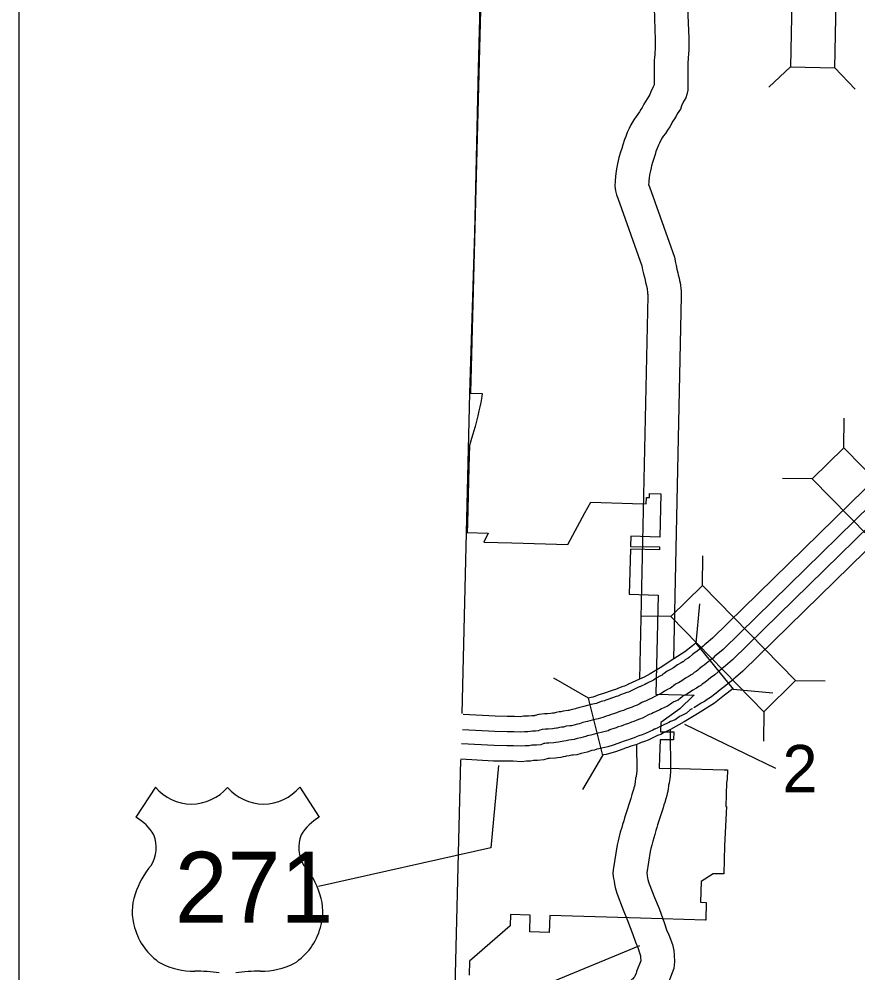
# Model space of a CAD drawing. Extents: x 1370567 to 1373900, y 377514 to 379648.
# Drawn here: x 1370727.3 to 1370802.1, y 379299.7 to 379384.9 of the extents above; entities that cross this region are included whole.
import ezdxf

# ---------------------------------------------------------------- set-up
doc = ezdxf.new("R2010")
doc.units = 0
doc.layers.add('Default', color=7, linetype='Continuous')
doc.layers.add('Survey Symbols', color=7, linetype='Continuous')

msp = doc.modelspace()

# ---------------------------------------------------------------- linework, layer by layer
at = {"layer": 'Default'}
for p, q in [((1370796.062, 379380.598), (1370794.156, 379378.772)), ((1370800.021, 379380.514), (1370801.848, 379378.608)), ((1370800.844, 379346.603), (1370800.872, 379349.243)), ((1370798.014, 379343.833), (1370795.374, 379343.862)), ((1370788.219, 379334.314), (1370788.248, 379336.954)), ((1370785.389, 379331.544), (1370782.749, 379331.573)), ((1370796.528, 379325.823), (1370799.168, 379325.795)), ((1370793.698, 379323.054), (1370793.67, 379320.414)), ((1370786.633, 379321.931), (1370794.742, 379318.02)), ((1370739.431, 379316.317), (1370737.7, 379313.64)), ((1370752.3, 379316.317), (1370754.031, 379313.64))]:
    msp.add_line(p, q, dxfattribs=at)
for points in [[(1370766.779, 379322.905), (1370767.486, 379351.444), (1370767.915, 379365.81), (1370768.241, 379380.445), (1370768.628, 379395.021)], [(1370768.464, 379386.82), (1370767.543, 379351.503), (1370767.543, 379351.472), (1370768.584, 379351.435), (1370768.544, 379351.182), (1370768.444, 379350.638), (1370768.367, 379350.257), (1370768.291, 379349.904), (1370768.183, 379349.439), (1370767.945, 379348.515), (1370767.625, 379347.439), (1370767.435, 379346.799), (1370767.412, 379345.87), (1370767.386, 379344.844), (1370767.323, 379342.333), (1370767.26, 379339.857), (1370767.243, 379339.034), (1370769.098, 379338.981), (1370768.722, 379338.191), (1370771.221, 379338.119), (1370776.219, 379337.975), (1370777.746, 379340.802), (1370778.257, 379341.748), (1370781.981, 379341.639), (1370783.21, 379341.603), (1370783.225, 379342.175), (1370783.495, 379342.167), (1370783.504, 379342.527), (1370784.52, 379342.493), (1370784.409, 379338.62), (1370781.823, 379338.712), (1370781.8, 379337.808), (1370784.388, 379337.756), (1370784.382, 379337.488), (1370781.798, 379337.541), (1370781.688, 379333.542), (1370784.277, 379333.445), (1370784.079, 379324.611), (1370787.485, 379324.516), (1370787.409, 379324.455), (1370786.203, 379323.306), (1370784.497, 379322.087), (1370784.472, 379321.268), (1370785.669, 379321.265), (1370785.647, 379320.539), (1370784.45, 379320.542), (1370784.404, 379319.033), (1370784.371, 379318.011), (1370786.134, 379317.999), (1370790.157, 379317.864), (1370790.443, 379317.864), (1370790.421, 379316.993), (1370790.381, 379316.745), (1370790.297, 379314.59), (1370790.354, 379314.588), (1370790.18, 379311.087), (1370790.12, 379308.576), (1370789.17, 379308.598), (1370788.103, 379307.899), (1370788.059, 379306.049), (1370788.559, 379306.037), (1370788.521, 379304.463), (1370788.482, 379304.463), (1370782.694, 379304.637), (1370774.612, 379304.86), (1370774.564, 379303.361), (1370772.814, 379303.409), (1370772.863, 379304.909), (1370771.114, 379304.957), (1370771.081, 379303.958), (1370767.452, 379300.809)], [(1370783.902, 379385.868), (1370784.007, 379383.015), (1370784.017, 379382.795), (1370784.004, 379382.624), (1370783.994, 379382.391), (1370783.996, 379382.17), (1370783.983, 379381.879), (1370783.968, 379381.656), (1370783.951, 379381.454), (1370783.928, 379381.163), (1370783.931, 379380.966), (1370783.923, 379380.793), (1370783.927, 379378.975), (1370783.833, 379378.796), (1370783.615, 379378.371), (1370783.531, 379378.125), (1370783.431, 379377.968), (1370783.294, 379377.741), (1370783.146, 379377.494), (1370782.986, 379377.267), (1370782.836, 379376.97), (1370782.735, 379376.792), (1370782.604, 379376.586), (1370782.461, 379376.379), (1370782.309, 379376.168), (1370782.089, 379375.871), (1370781.845, 379375.405), (1370781.68, 379375.102), (1370781.522, 379374.734), (1370781.39, 379374.38), (1370781.268, 379374.105), (1370781.118, 379373.635), (1370781.031, 379373.315), (1370780.904, 379372.971), (1370780.778, 379372.499), (1370780.704, 379372.202), (1370780.656, 379371.923), (1370780.553, 379371.489), (1370780.5, 379371.074), (1370780.455, 379370.794), (1370780.434, 379370.427), (1370780.412, 379369.94), (1370780.464, 379369.516), (1370780.565, 379369.167), (1370780.673, 379368.878), (1370782.808, 379362.83), (1370782.87, 379362.478), (1370782.958, 379362.13), (1370783.041, 379361.816), (1370783.107, 379361.544), (1370783.15, 379361.354), (1370783.225, 379361.046), (1370783.262, 379360.889), (1370783.28, 379360.802), (1370783.294, 379360.707), (1370783.319, 379360.526), (1370783.328, 379360.375), (1370783.337, 379360.274), (1370783.338, 379360.153), (1370782.601, 379325.961)], [(1370786.903, 379385.891), (1370787.004, 379383.138), (1370787.021, 379382.756), (1370786.999, 379382.447), (1370786.994, 379382.339), (1370786.997, 379382.12), (1370786.978, 379381.709), (1370786.96, 379381.431), (1370786.941, 379381.212), (1370786.93, 379381.062), (1370786.931, 379380.918), (1370786.923, 379380.731), (1370786.928, 379378.505), (1370786.835, 379378.114), (1370786.728, 379377.835), (1370786.604, 379377.601), (1370786.538, 379377.494), (1370786.497, 379377.415), (1370786.383, 379377.195), (1370786.255, 379376.817), (1370785.982, 379376.389), (1370785.864, 379376.193), (1370785.66, 379375.855), (1370785.565, 379375.72), (1370785.481, 379375.553), (1370785.308, 379375.247), (1370785.106, 379374.929), (1370784.914, 379374.652), (1370784.732, 379374.398), (1370784.638, 379374.271), (1370784.492, 379373.992), (1370784.382, 379373.791), (1370784.307, 379373.616), (1370784.169, 379373.246), (1370784.077, 379373.038), (1370783.996, 379372.784), (1370783.891, 379372.401), (1370783.766, 379372.062), (1370783.683, 379371.75), (1370783.642, 379371.586), (1370783.596, 379371.322), (1370783.509, 379370.953), (1370783.47, 379370.647), (1370783.441, 379370.465), (1370783.43, 379370.271), (1370783.422, 379370.092), (1370783.493, 379369.9), (1370785.718, 379363.597), (1370785.805, 379363.11), (1370785.864, 379362.878), (1370785.949, 379362.553), (1370786.029, 379362.226), (1370786.071, 379362.036), (1370786.143, 379361.745), (1370786.19, 379361.542), (1370786.235, 379361.329), (1370786.265, 379361.125), (1370786.306, 379360.826), (1370786.32, 379360.596), (1370786.335, 379360.417), (1370786.339, 379360.138), (1370785.64, 379327.741)], [(1370808.151, 379348.241), (1370789.127, 379329.624), (1370788.55, 379329.127), (1370788.413, 379329.006), (1370788.29, 379328.903), (1370788.115, 379328.761), (1370787.972, 379328.646), (1370787.718, 379328.437), (1370787.569, 379328.33), (1370787.332, 379328.159), (1370787.056, 379327.922), (1370786.957, 379327.843), (1370786.899, 379327.798), (1370786.688, 379327.682), (1370786.502, 379327.516), (1370786.461, 379327.491), (1370786.336, 379327.406), (1370785.996, 379327.225), (1370785.63, 379326.967), (1370785.369, 379326.808)], [(1370809.124, 379347.269), (1370790.057, 379328.61), (1370789.455, 379328.092), (1370789.311, 379327.964), (1370789.164, 379327.841), (1370788.98, 379327.692), (1370788.84, 379327.579), (1370788.556, 379327.347), (1370788.374, 379327.215), (1370788.184, 379327.078), (1370787.934, 379326.864), (1370787.808, 379326.763), (1370787.654, 379326.644), (1370787.486, 379326.552), (1370787.326, 379326.409), (1370787.211, 379326.338), (1370787.049, 379326.228), (1370786.718, 379326.052), (1370786.385, 379325.817), (1370786.086, 379325.634)], [(1370810.022, 379346.399), (1370790.903, 379327.689), (1370790.278, 379327.152), (1370790.127, 379327.017), (1370789.957, 379326.875), (1370789.765, 379326.72), (1370789.629, 379326.61), (1370789.318, 379326.355), (1370789.105, 379326.202), (1370788.958, 379326.095), (1370788.733, 379325.903), (1370788.582, 379325.781), (1370788.34, 379325.595), (1370788.211, 379325.524), (1370788.075, 379325.403), (1370787.893, 379325.29), (1370787.697, 379325.157), (1370787.374, 379324.985), (1370787.072, 379324.772), (1370786.737, 379324.567)], [(1370810.98, 379345.413), (1370791.833, 379326.675), (1370791.184, 379326.117), (1370791.024, 379325.974), (1370790.83, 379325.813), (1370790.63, 379325.651), (1370790.496, 379325.543), (1370790.157, 379325.264), (1370789.91, 379325.087), (1370789.81, 379325.014), (1370789.612, 379324.845), (1370789.433, 379324.701), (1370788.938, 379324.319), (1370788.642, 379324.137), (1370788.41, 379323.978), (1370788.096, 379323.811), (1370787.828, 379323.622), (1370787.454, 379323.394)], [(1370787.97, 379332.667), (1370787.626, 379329.17), (1370790.957, 379325.057), (1370794.505, 379324.738)], [(1370787.626, 379329.17), (1370787.337, 379328.933), (1370786.657, 379328.403), (1370785.668, 379327.759), (1370784.439, 379326.963), (1370783.551, 379326.422), (1370783.012, 379326.147), (1370782.337, 379325.842), (1370782.295, 379325.817), (1370781.95, 379325.671), (1370781.637, 379325.502), (1370781.527, 379325.446), (1370781.387, 379325.384), (1370781.271, 379325.34), (1370781.036, 379325.259), (1370780.682, 379325.136), (1370780.462, 379325.036), (1370780.339, 379324.997), (1370780.082, 379324.912), (1370779.915, 379324.848), (1370779.667, 379324.772), (1370779.397, 379324.674), (1370779.3, 379324.637), (1370778.994, 379324.567), (1370778.616, 379324.4), (1370778.458, 379324.363), (1370778.162, 379324.294), (1370778.055, 379324.267)], [(1370785.496, 379326.879), (1370785.086, 379326.668), (1370784.812, 379326.461), (1370784.634, 379326.33), (1370784.627, 379326.325), (1370784.49, 379326.261), (1370784.096, 379326.041), (1370783.853, 379325.87), (1370783.789, 379325.844), (1370783.343, 379325.636), (1370783.068, 379325.472)], [(1370777.553, 379316.108), (1370779.341, 379319.133), (1370778.055, 379324.267), (1370774.973, 379326.052)], [(1370786.125, 379325.656), (1370785.82, 379325.499), (1370785.632, 379325.358), (1370785.481, 379325.247), (1370785.371, 379325.155), (1370785.116, 379325.036), (1370784.829, 379324.876), (1370784.644, 379324.745), (1370784.515, 379324.654), (1370784.338, 379324.583), (1370783.987, 379324.419), (1370783.771, 379324.291)], [(1370783.269, 379325.577), (1370782.624, 379325.286), (1370782.577, 379325.258), (1370782.221, 379325.107), (1370781.928, 379324.949), (1370781.797, 379324.882), (1370781.624, 379324.805), (1370781.484, 379324.752), (1370781.241, 379324.668), (1370780.914, 379324.555), (1370780.687, 379324.452), (1370780.532, 379324.402), (1370780.292, 379324.323), (1370780.119, 379324.257), (1370779.866, 379324.179), (1370779.613, 379324.087), (1370779.48, 379324.037), (1370779.193, 379323.971), (1370778.828, 379323.81), (1370778.779, 379323.796), (1370778.6, 379323.754), (1370778.31, 379323.687), (1370778.081, 379323.629), (1370777.852, 379323.58), (1370777.645, 379323.521), (1370777.517, 379323.496), (1370777.155, 379323.405), (1370776.948, 379323.328), (1370776.898, 379323.312), (1370776.758, 379323.282), (1370776.393, 379323.187), (1370776.296, 379323.161), (1370776.234, 379323.154), (1370775.8, 379323.103), (1370775.578, 379323.042), (1370775.448, 379323.028), (1370775.183, 379322.975), (1370775.006, 379322.935), (1370774.835, 379322.918), (1370774.689, 379322.899), (1370774.404, 379322.875), (1370774.127, 379322.872), (1370773.639, 379322.802), (1370773.317, 379322.712), (1370773.286, 379322.702), (1370773.248, 379322.699), (1370773, 379322.687), (1370772.707, 379322.668), (1370772.55, 379322.644), (1370772.252, 379322.641), (1370771.956, 379322.605), (1370771.455, 379322.631), (1370770.819, 379322.635), (1370769.739, 379322.652), (1370766.891, 379322.809)], [(1370790.922, 379325.083), (1370790.197, 379324.523), (1370789.293, 379323.804), (1370787.78, 379322.86), (1370786.596, 379322.14), (1370785.382, 379321.47), (1370784.758, 379321.175), (1370784.512, 379321.031), (1370784.216, 379320.928), (1370784.082, 379320.857), (1370783.795, 379320.708), (1370783.378, 379320.524), (1370783.057, 379320.403), (1370782.755, 379320.298), (1370782.632, 379320.255), (1370782.356, 379320.13), (1370781.961, 379320.003), (1370781.84, 379319.964), (1370781.629, 379319.883), (1370781.34, 379319.794), (1370781.212, 379319.747), (1370780.469, 379319.47), (1370779.938, 379319.316), (1370779.644, 379319.249), (1370779.403, 379319.192), (1370779.339, 379319.176)], [(1370783.834, 379324.323), (1370783.257, 379324.063), (1370783.143, 379323.996), (1370783.032, 379323.958), (1370782.817, 379323.866), (1370782.568, 379323.733), (1370782.391, 379323.641), (1370782.146, 379323.533), (1370781.952, 379323.459), (1370781.691, 379323.369), (1370781.425, 379323.277), (1370781.183, 379323.167), (1370780.957, 379323.094), (1370780.752, 379323.027), (1370780.568, 379322.957), (1370780.304, 379322.875), (1370780.089, 379322.797), (1370779.876, 379322.717), (1370779.629, 379322.661), (1370779.418, 379322.567), (1370779.337, 379322.526), (1370779.124, 379322.464), (1370778.91, 379322.415), (1370778.635, 379322.35), (1370778.392, 379322.289), (1370778.184, 379322.245), (1370777.968, 379322.184), (1370777.819, 379322.154), (1370777.562, 379322.09), (1370777.401, 379322.03), (1370777.256, 379321.982), (1370777.075, 379321.944), (1370776.742, 379321.857), (1370776.548, 379321.805), (1370776.391, 379321.788), (1370776.064, 379321.749), (1370775.837, 379321.687), (1370775.659, 379321.668), (1370775.467, 379321.629), (1370775.279, 379321.587), (1370775.207, 379321.573), (1370774.995, 379321.553), (1370774.839, 379321.531), (1370774.469, 379321.5), (1370774.232, 379321.498), (1370773.921, 379321.454), (1370773.718, 379321.397), (1370773.558, 379321.344), (1370773.334, 379321.327), (1370773.078, 379321.314), (1370772.856, 379321.3), (1370772.663, 379321.27), (1370772.343, 379321.267), (1370772.004, 379321.225), (1370771.415, 379321.256), (1370770.804, 379321.26), (1370769.691, 379321.277), (1370766.815, 379321.436)], [(1370786.698, 379324.545), (1370786.487, 379324.437), (1370786.378, 379324.354), (1370786.252, 379324.262), (1370786.046, 379324.09), (1370785.685, 379323.922), (1370785.496, 379323.816), (1370785.364, 379323.723), (1370785.117, 379323.55), (1370784.837, 379323.436), (1370784.572, 379323.313), (1370784.411, 379323.217)], [(1370784.411, 379323.217), (1370783.832, 379322.951), (1370783.669, 379322.856), (1370783.482, 379322.791), (1370783.359, 379322.738), (1370783.151, 379322.626), (1370782.931, 379322.513), (1370782.62, 379322.375), (1370782.377, 379322.284), (1370782.1, 379322.188), (1370781.889, 379322.115), (1370781.634, 379321.999), (1370781.343, 379321.905), (1370781.17, 379321.849), (1370780.976, 379321.775), (1370780.703, 379321.69), (1370780.521, 379321.624), (1370780.236, 379321.518), (1370780.025, 379321.469), (1370779.958, 379321.439), (1370779.801, 379321.358), (1370779.437, 379321.253), (1370779.193, 379321.197), (1370778.93, 379321.136), (1370778.675, 379321.071), (1370778.485, 379321.031), (1370778.263, 379320.968), (1370778.093, 379320.934), (1370777.932, 379320.894), (1370777.814, 379320.85), (1370777.582, 379320.773), (1370777.364, 379320.727), (1370777.06, 379320.648), (1370776.777, 379320.573), (1370776.534, 379320.546), (1370776.303, 379320.519), (1370776.072, 379320.456), (1370775.851, 379320.431), (1370775.725, 379320.406), (1370775.534, 379320.363), (1370775.387, 379320.335), (1370775.14, 379320.311), (1370774.976, 379320.288), (1370774.529, 379320.251), (1370774.327, 379320.249), (1370774.178, 379320.227), (1370774.083, 379320.201), (1370773.806, 379320.109), (1370773.412, 379320.079), (1370773.148, 379320.066), (1370772.991, 379320.056), (1370772.766, 379320.021), (1370772.426, 379320.018), (1370772.047, 379319.971), (1370771.378, 379320.007), (1370770.79, 379320.01), (1370769.646, 379320.028), (1370766.746, 379320.188)], [(1370787.328, 379323.323), (1370787.221, 379323.268), (1370787.198, 379323.251), (1370787.1, 379323.178), (1370786.789, 379322.92), (1370786.311, 379322.697), (1370786.229, 379322.651), (1370786.156, 379322.599), (1370785.779, 379322.334), (1370785.386, 379322.175), (1370785.216, 379322.096), (1370785.114, 379322.035)], [(1370785.114, 379322.035), (1370784.465, 379321.729), (1370784.248, 379321.601), (1370783.977, 379321.507), (1370783.955, 379321.498), (1370783.791, 379321.41), (1370783.525, 379321.272), (1370783.141, 379321.103), (1370782.845, 379320.991), (1370782.551, 379320.889), (1370782.4, 379320.836), (1370782.13, 379320.714), (1370781.768, 379320.598), (1370781.631, 379320.553), (1370781.425, 379320.474), (1370781.141, 379320.386), (1370780.996, 379320.334), (1370780.273, 379320.063), (1370779.782, 379319.922), (1370779.503, 379319.858), (1370779.255, 379319.8), (1370778.986, 379319.732), (1370778.817, 379319.696), (1370778.586, 379319.63), (1370778.395, 379319.592), (1370778.339, 379319.578), (1370778.268, 379319.552), (1370777.94, 379319.444), (1370777.681, 379319.389), (1370777.409, 379319.318), (1370777.028, 379319.218), (1370776.691, 379319.18), (1370776.567, 379319.166), (1370776.331, 379319.101), (1370776.062, 379319.071), (1370776.008, 379319.06), (1370775.814, 379319.017), (1370775.585, 379318.973), (1370775.3, 379318.945), (1370775.127, 379318.921), (1370774.594, 379318.876), (1370774.453, 379318.875), (1370774.078, 379318.751), (1370773.497, 379318.707), (1370773.226, 379318.693), (1370773.14, 379318.688), (1370772.878, 379318.647), (1370772.518, 379318.644), (1370772.095, 379318.592), (1370771.338, 379318.632), (1370770.775, 379318.635), (1370769.598, 379318.654), (1370766.671, 379318.815)], [(1370785.329, 379321.445), (1370785.374, 379317.675), (1370785.35, 379317.367), (1370785.32, 379317.042), (1370785.285, 379316.905), (1370785.257, 379316.691), (1370785.203, 379316.488), (1370785.183, 379316.365), (1370785.164, 379316.195), (1370785.121, 379315.946), (1370785.075, 379315.752), (1370785.033, 379315.565), (1370784.961, 379315.288), (1370784.861, 379314.96), (1370784.783, 379314.754), (1370784.708, 379314.472), (1370784.228, 379312.95), (1370784.156, 379312.712), (1370784.08, 379312.455), (1370783.969, 379312.086), (1370783.879, 379311.803), (1370783.783, 379311.504), (1370783.701, 379311.138), (1370783.632, 379310.849), (1370783.568, 379310.578), (1370783.255, 379308.675), (1370783.296, 379308.445), (1370783.336, 379308.212), (1370783.364, 379308.077), (1370783.42, 379307.873), (1370783.48, 379307.701)], [(1370782.344, 379320.125), (1370782.372, 379317.771), (1370782.307, 379317.27), (1370782.265, 379317.111), (1370782.21, 379316.772), (1370782.193, 379316.622), (1370782.181, 379316.55), (1370782.151, 379316.423), (1370782.116, 379316.268), (1370782.074, 379316.104), (1370782.02, 379315.929), (1370781.924, 379315.673), (1370781.827, 379315.311), (1370781.363, 379313.839), (1370781.282, 379313.574), (1370781.204, 379313.309), (1370781.104, 379312.974), (1370781.021, 379312.715), (1370780.885, 379312.291), (1370780.778, 379311.813), (1370780.713, 379311.54), (1370780.625, 379311.168), (1370780.261, 379308.952), (1370780.237, 379308.626), (1370780.268, 379308.35), (1370780.298, 379308.172), (1370780.341, 379307.928), (1370780.387, 379307.661), (1370780.445, 379307.376), (1370780.586, 379306.868)], [(1370770.036, 379318.244), (1370769.348, 379310.908), (1370753.987, 379307.469)], [(1370764.84, 379244.735), (1370766.676, 379318.755)], [(1370783.48, 379307.701), (1370783.949, 379306.48), (1370784.351, 379305.491), (1370784.83, 379304.166), (1370785.03, 379303.59), (1370785.232, 379303.138), (1370785.54, 379302.292), (1370785.657, 379301.751), (1370785.705, 379301.325), (1370785.72, 379300.737), (1370785.672, 379300.139), (1370785.212, 379298.968)], [(1370780.586, 379306.868), (1370781.159, 379305.377), (1370781.55, 379304.416), (1370782.002, 379303.163), (1370782.239, 379302.482), (1370782.45, 379302.011), (1370782.651, 379301.457), (1370782.693, 379301.266), (1370782.709, 379301.12), (1370782.717, 379300.821), (1370782.348, 379299.881)], [(1370761.553, 379293.483), (1370782.645, 379302.195)], [(1370767.452, 379300.809), (1370767.424, 379299.559)], [(1370782.348, 379299.881), (1370782.304, 379299.706), (1370782.303, 379299.704), (1370782.197, 379299.497), (1370782.161, 379299.406), (1370782.154, 379299.395), (1370782.111, 379299.335), (1370781.97, 379299.19), (1370781.956, 379299.176), (1370781.867, 379299.11)]]:
    msp.add_lwpolyline(points, dxfattribs=at)
for points in [[(1370796.315, 379392.476), (1370796.062, 379380.598), (1370800.021, 379380.514), (1370800.275, 379392.391)], [(1370798.014, 379343.833), (1370806.323, 379335.342), (1370809.153, 379338.112), (1370800.844, 379346.603)], [(1370785.389, 379331.544), (1370793.698, 379323.054), (1370796.528, 379325.823), (1370788.219, 379334.314)]]:
    msp.add_lwpolyline(points, close=True, dxfattribs=at)
for centre, radius, start, end in [((1370742.654, 379319.029), 4.212, 220.07504, 319.67012), ((1370749.077, 379319.029), 4.212, 220.32988, 319.92496), ((1370735.438, 379309.754), 4.497, 30.7809, 59.98827), ((1370756.292, 379309.754), 4.497, 120.01173, 149.2191), ((1370736.428, 379310.94), 3.083, 328.81046, 21.21077), ((1370755.303, 379310.94), 3.083, 158.78923, 211.18954), ((1370744.489, 379304.622), 7.192, 138.95648, 162.69135), ((1370747.242, 379304.622), 7.192, 17.30865, 41.04352), ((1370742.115, 379305.211), 4.752, 160.95764, 197.38186), ((1370749.616, 379305.211), 4.752, 342.61814, 19.04236), ((1370742.888, 379305.224), 5.499, 195.10743, 237.13119), ((1370748.842, 379305.224), 5.499, 302.86881, 344.89257), ((1370742.991, 379306.956), 7.06, 244.07708, 269.57785), ((1370748.74, 379306.956), 7.06, 270.42215, 295.92292), ((1370743.154, 379286.964), 12.933, 81.19416, 90.95387), ((1370748.577, 379286.964), 12.933, 89.04613, 98.80584)]:
    msp.add_arc(centre, radius, start, end, dxfattribs=at)
at = {"layer": 'Survey Symbols'}
msp.add_lwpolyline([(1370727.274, 379552.541), (1371456.671, 379552.541), (1371456.671, 378768.055), (1370727.274, 378768.055)], close=True, dxfattribs=at)
msp.add_lwpolyline([(1370727.274, 379552.541), (1371456.671, 379552.541), (1371456.671, 378768.055), (1370727.274, 378768.055)], close=True, dxfattribs=at)
msp.add_lwpolyline([(1370727.274, 379552.541), (1371456.671, 379552.541), (1371456.671, 378768.055), (1370727.274, 378768.055)], close=True, dxfattribs=at)
msp.add_lwpolyline([(1370727.274, 379552.541), (1371456.671, 379552.541), (1371456.671, 378768.055), (1370727.274, 378768.055)], close=True, dxfattribs=at)
msp.add_lwpolyline([(1370727.274, 379552.541), (1371456.671, 379552.541), (1371456.671, 378768.055), (1370727.274, 378768.055)], close=True, dxfattribs=at)
msp.add_lwpolyline([(1370727.274, 379552.541), (1371456.671, 379552.541), (1371456.671, 378768.055), (1370727.274, 378768.055)], close=True, dxfattribs=at)

# ---------------------------------------------------------------- texts
at = {"layer": 'Default'}
for s, height, p in [('2', 4.224, (1370795.352, 379315.863)), ('271', 6.336, (1370741.159, 379304.215))]:
    msp.add_text(s, height=height, dxfattribs=at).set_placement(p)

doc.saveas('drawing.dxf')
